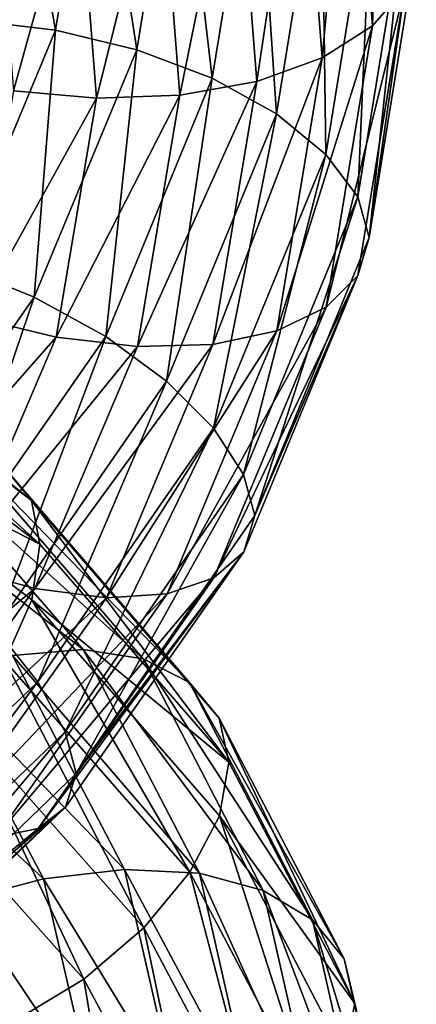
# Model space of a CAD drawing. Header units: metres. Extents: x -109 to 109, y -452 to 89.
# Tile 397 of 656: x 15.58 to 18.99, y -39.58 to -31.14. Entities that reach past the tile are written whole.
import ezdxf

# ---------------------------------------------------------------- set-up
doc = ezdxf.new("R2010")
doc.units = ezdxf.units.M
doc.layers.add('solid_K244270000C71_000_01', color=7, linetype='CONTINUOUS')

msp = doc.modelspace()

# ---------------------------------------------------------------- linework, layer by layer
at = {"layer": 'solid_K244270000C71_000_01'}
for points in [[(18.704645, -28.410086, 783.876282), (18.429583, -28.777712, 784.361328), (18.614979, -31.193216, 782.049744)], [(18.892805, -30.873549, 781.545044), (18.704645, -28.410086, 783.876282), (18.614979, -31.193216, 782.049744)], [(18.429583, -28.777712, 784.361328), (18.000923, -29.120237, 784.764954), (18.182005, -31.466011, 782.489441)], [(18.614979, -31.193216, 782.049744), (18.429583, -28.777712, 784.361328), (18.182005, -31.466011, 782.489441)], [(15.524088, -29.153465, 779.06665), (16.237547, -29.129566, 778.985474), (15.890332, -31.229744, 776.966064)], [(15.890332, -31.229744, 776.966064), (16.237547, -29.129566, 778.985474), (16.588787, -31.397312, 776.953796)], [(16.237547, -29.129566, 778.985474), (16.951263, -29.191666, 779.040649), (16.588787, -31.397312, 776.953796)], [(18.000923, -29.120237, 784.764954), (17.444248, -29.411232, 785.055359), (17.619732, -31.669825, 782.830322)], [(18.182005, -31.466011, 782.489441), (18.000923, -29.120237, 784.764954), (17.619732, -31.669825, 782.830322)], [(15.192129, -31.146584, 777.112854), (15.524088, -29.153465, 779.06665), (15.890332, -31.229744, 776.966064)], [(16.588787, -31.397312, 776.953796), (16.951263, -29.191666, 779.040649), (17.236912, -31.64015, 777.081482)], [(16.951263, -29.191666, 779.040649), (17.61355, -29.338484, 779.232849), (17.236912, -31.64015, 777.081482)], [(17.236912, -31.64015, 777.081482), (17.61355, -29.338484, 779.232849), (17.788298, -31.946747, 777.348206)], [(17.61355, -29.338484, 779.232849), (18.176985, -29.565622, 779.556946), (17.788298, -31.946747, 777.348206)], [(17.444248, -29.411232, 785.055359), (16.789326, -29.627445, 785.207031), (16.95822, -31.786171, 783.044128)], [(17.619732, -31.669825, 782.830322), (17.444248, -29.411232, 785.055359), (16.95822, -31.786171, 783.044128)], [(16.789326, -29.627445, 785.207031), (16.082973, -29.758945, 785.218323), (16.244761, -31.812031, 783.124695)], [(16.95822, -31.786171, 783.044128), (16.789326, -29.627445, 785.207031), (16.244761, -31.812031, 783.124695)], [(17.788298, -31.946747, 777.348206), (18.176985, -29.565622, 779.556946), (18.213402, -32.2948, 777.728882)], [(18.176985, -29.565622, 779.556946), (18.611378, -29.854954, 779.98468), (18.213402, -32.2948, 777.728882)], [(16.082973, -29.758945, 785.218323), (15.376364, -29.799505, 785.093811), (15.531044, -31.748602, 783.071045)], [(16.244761, -31.812031, 783.124695), (16.082973, -29.758945, 785.218323), (15.531044, -31.748602, 783.071045)], [(18.213402, -32.2948, 777.728882), (18.611378, -29.854954, 779.98468), (18.486931, -32.659222, 778.192627)], [(18.611378, -29.854954, 779.98468), (18.890882, -30.184748, 780.482117), (18.486931, -32.659222, 778.192627)], [(18.486931, -32.659222, 778.192627), (18.890882, -30.184748, 780.482117), (18.585421, -33.007984, 778.714233)], [(18.890882, -30.184748, 780.482117), (18.990185, -30.52058, 781.026245), (18.585421, -33.007984, 778.714233)], [(18.585421, -33.007984, 778.714233), (18.990185, -30.52058, 781.026245), (18.892805, -30.873549, 781.545044)], [(18.892805, -30.873549, 781.545044), (18.614979, -31.193216, 782.049744), (18.216927, -33.605568, 779.763672)], [(18.488813, -33.33371, 779.239685), (18.892805, -30.873549, 781.545044), (18.216927, -33.605568, 779.763672)], [(18.585421, -33.007984, 778.714233), (18.892805, -30.873549, 781.545044), (18.488813, -33.33371, 779.239685)], [(15.192129, -31.146584, 777.112854), (15.890332, -31.229744, 776.966064), (15.04736, -33.250725, 775.015991)], [(15.04736, -33.250725, 775.015991), (15.890332, -31.229744, 776.966064), (15.708763, -33.520241, 774.939453)], [(15.890332, -31.229744, 776.966064), (16.588787, -31.397312, 776.953796), (15.708763, -33.520241, 774.939453)], [(18.614979, -31.193216, 782.049744), (18.182005, -31.466011, 782.489441), (17.793211, -33.808804, 780.238831)], [(18.216927, -33.605568, 779.763672), (18.614979, -31.193216, 782.049744), (17.793211, -33.808804, 780.238831)], [(15.708763, -33.520241, 774.939453), (16.588787, -31.397312, 776.953796), (16.322504, -33.8559, 775.005554)], [(16.588787, -31.397312, 776.953796), (17.236912, -31.64015, 777.081482), (16.322504, -33.8559, 775.005554)], [(18.182005, -31.466011, 782.489441), (17.619732, -31.669825, 782.830322), (17.242962, -33.925621, 780.629333)], [(17.793211, -33.808804, 780.238831), (18.182005, -31.466011, 782.489441), (17.242962, -33.925621, 780.629333)], [(16.322504, -33.8559, 775.005554), (17.236912, -31.64015, 777.081482), (16.844641, -34.239315, 775.217529)], [(17.236912, -31.64015, 777.081482), (17.788298, -31.946747, 777.348206), (16.844641, -34.239315, 775.217529)], [(16.244761, -31.812031, 783.124695), (15.531044, -31.748602, 783.071045), (15.198937, -33.695438, 781.069519)], [(17.619732, -31.669825, 782.830322), (16.95822, -31.786171, 783.044128), (16.595594, -33.942291, 780.90448)], [(17.242962, -33.925621, 780.629333), (17.619732, -31.669825, 782.830322), (16.595594, -33.942291, 780.90448)], [(15.897392, -33.862694, 781.053223), (16.244761, -31.812031, 783.124695), (15.198937, -33.695438, 781.069519)], [(16.95822, -31.786171, 783.044128), (16.244761, -31.812031, 783.124695), (15.897392, -33.862694, 781.053223)], [(16.595594, -33.942291, 780.90448), (16.95822, -31.786171, 783.044128), (15.897392, -33.862694, 781.053223)], [(16.844641, -34.239315, 775.217529), (17.788298, -31.946747, 777.348206), (17.247192, -34.644142, 775.553345)], [(17.788298, -31.946747, 777.348206), (18.213402, -32.2948, 777.728882), (17.247192, -34.644142, 775.553345)], [(17.247192, -34.644142, 775.553345), (18.213402, -32.2948, 777.728882), (17.50621, -35.042053, 775.984863)], [(18.213402, -32.2948, 777.728882), (18.486931, -32.659222, 778.192627), (17.50621, -35.042053, 775.984863)], [(17.50621, -35.042053, 775.984863), (18.486931, -32.659222, 778.192627), (17.604464, -35.392025, 776.495422)], [(18.486931, -32.659222, 778.192627), (18.585421, -33.007984, 778.714233), (17.604464, -35.392025, 776.495422)], [(17.604464, -35.392025, 776.495422), (18.585421, -33.007984, 778.714233), (18.488813, -33.33371, 779.239685)], [(15.04736, -33.250725, 775.015991), (15.708763, -33.520241, 774.939453), (14.335468, -35.483147, 773.04425)], [(18.488813, -33.33371, 779.239685), (18.216927, -33.605568, 779.763672), (17.25053, -35.928394, 777.55896)], [(17.507994, -35.702744, 777.016602), (18.488813, -33.33371, 779.239685), (17.25053, -35.928394, 777.55896)], [(17.604464, -35.392025, 776.495422), (18.488813, -33.33371, 779.239685), (17.507994, -35.702744, 777.016602)], [(13.380829, -33.405235, 807.875488), (13.581782, -33.661064, 808.491089), (15.685268, -35.262287, 806.348511)], [(15.453192, -34.983467, 805.762512), (13.380829, -33.405235, 807.875488), (15.685268, -35.262287, 806.348511)], [(14.335468, -35.483147, 773.04425), (15.708763, -33.520241, 774.939453), (14.895555, -35.90546, 773.053711)], [(15.708763, -33.520241, 774.939453), (16.322504, -33.8559, 775.005554), (14.895555, -35.90546, 773.053711)], [(18.216927, -33.605568, 779.763672), (17.793211, -33.808804, 780.238831), (16.849293, -36.064396, 778.067871)], [(17.25053, -35.928394, 777.55896), (18.216927, -33.605568, 779.763672), (16.849293, -36.064396, 778.067871)], [(13.581782, -33.661064, 808.491089), (13.639384, -34.034561, 809.07019), (15.756269, -35.637329, 806.915222)], [(15.685268, -35.262287, 806.348511), (13.581782, -33.661064, 808.491089), (15.756269, -35.637329, 806.915222)], [(15.897392, -33.862694, 781.053223), (15.198937, -33.695438, 781.069519), (14.392643, -35.56823, 779.136047)], [(15.054046, -35.835861, 779.053101), (15.897392, -33.862694, 781.053223), (14.392643, -35.56823, 779.136047)], [(14.895555, -35.90546, 773.053711), (16.322504, -33.8559, 775.005554), (15.372045, -36.360584, 773.215271)], [(16.595594, -33.942291, 780.90448), (15.897392, -33.862694, 781.053223), (15.054046, -35.835861, 779.053101)], [(16.322504, -33.8559, 775.005554), (16.844641, -34.239315, 775.217529), (15.372045, -36.360584, 773.215271)], [(17.793211, -33.808804, 780.238831), (17.242962, -33.925621, 780.629333), (16.328234, -36.097115, 778.505737)], [(16.849293, -36.064396, 778.067871), (17.793211, -33.808804, 780.238831), (16.328234, -36.097115, 778.505737)], [(15.715209, -36.017422, 778.839294), (16.595594, -33.942291, 780.90448), (15.054046, -35.835861, 779.053101)], [(17.242962, -33.925621, 780.629333), (16.595594, -33.942291, 780.90448), (15.715209, -36.017422, 778.839294)], [(16.328234, -36.097115, 778.505737), (17.242962, -33.925621, 780.629333), (15.715209, -36.017422, 778.839294)], [(15.756269, -35.637329, 806.915222), (13.639384, -34.034561, 809.07019), (13.583165, -34.526638, 809.532227)], [(15.372045, -36.360584, 773.215271), (16.844641, -34.239315, 775.217529), (15.739406, -36.818401, 773.509705)], [(16.844641, -34.239315, 775.217529), (17.247192, -34.644142, 775.553345), (15.739406, -36.818401, 773.509705)], [(15.686865, -36.114418, 807.379333), (13.583165, -34.526638, 809.532227), (15.456182, -36.637829, 807.763672)], [(15.756269, -35.637329, 806.915222), (13.583165, -34.526638, 809.532227), (15.686865, -36.114418, 807.379333)], [(15.739406, -36.818401, 773.509705), (17.247192, -34.644142, 775.553345), (15.97578, -37.247551, 773.91156)], [(17.247192, -34.644142, 775.553345), (17.50621, -35.042053, 775.984863), (15.97578, -37.247551, 773.91156)], [(14.074785, -34.937397, 804.236511), (14.624687, -34.809242, 804.665955), (16.12822, -36.541859, 802.465393)], [(14.624687, -34.809242, 804.665955), (15.092512, -34.827381, 805.187378), (16.64414, -36.622967, 802.927795)], [(16.12822, -36.541859, 802.465393), (14.624687, -34.809242, 804.665955), (16.64414, -36.622967, 802.927795)], [(15.092512, -34.827381, 805.187378), (15.453192, -34.983467, 805.762512), (17.041901, -36.824997, 803.4552)], [(16.64414, -36.622967, 802.927795), (15.092512, -34.827381, 805.187378), (17.041901, -36.824997, 803.4552)], [(15.521783, -36.593315, 802.10321), (14.074785, -34.937397, 804.236511), (16.12822, -36.541859, 802.465393)], [(15.453192, -34.983467, 805.762512), (15.685268, -35.262287, 806.348511), (17.297836, -37.13015, 804.007935)], [(17.041901, -36.824997, 803.4552), (15.453192, -34.983467, 805.762512), (17.297836, -37.13015, 804.007935)], [(15.97578, -37.247551, 773.91156), (17.50621, -35.042053, 775.984863), (16.068947, -37.605087, 774.406067)], [(17.50621, -35.042053, 775.984863), (17.604464, -35.392025, 776.495422), (16.068947, -37.605087, 774.406067)], [(15.685268, -35.262287, 806.348511), (15.756269, -35.637329, 806.915222), (17.380156, -37.507805, 804.560181)], [(17.297836, -37.13015, 804.007935), (15.685268, -35.262287, 806.348511), (17.380156, -37.507805, 804.560181)], [(16.068947, -37.605087, 774.406067), (17.604464, -35.392025, 776.495422), (17.507994, -35.702744, 777.016602)], [(17.380156, -37.507805, 804.560181), (15.756269, -35.637329, 806.915222), (15.686865, -36.114418, 807.379333)], [(17.507994, -35.702744, 777.016602), (17.25053, -35.928394, 777.55896), (15.742451, -38.077747, 775.488403)], [(15.977407, -37.895283, 774.929199), (17.507994, -35.702744, 777.016602), (15.742451, -38.077747, 775.488403)], [(16.068947, -37.605087, 774.406067), (17.507994, -35.702744, 777.016602), (15.977407, -37.895283, 774.929199)], [(15.715209, -36.017422, 778.839294), (15.054046, -35.835861, 779.053101), (13.737988, -37.658562, 777.170837)], [(17.25053, -35.928394, 777.55896), (16.849293, -36.064396, 778.067871), (15.376291, -38.150921, 776.02832)], [(15.742451, -38.077747, 775.488403), (17.25053, -35.928394, 777.55896), (15.376291, -38.150921, 776.02832)], [(14.341352, -37.935356, 776.897095), (15.715209, -36.017422, 778.839294), (13.737988, -37.658562, 777.170837)], [(16.328234, -36.097115, 778.505737), (15.715209, -36.017422, 778.839294), (14.341352, -37.935356, 776.897095)], [(14.900784, -38.105068, 776.509766), (16.328234, -36.097115, 778.505737), (14.341352, -37.935356, 776.897095)], [(16.849293, -36.064396, 778.067871), (16.328234, -36.097115, 778.505737), (14.900784, -38.105068, 776.509766)], [(15.376291, -38.150921, 776.02832), (16.849293, -36.064396, 778.067871), (14.900784, -38.105068, 776.509766)], [(15.686865, -36.114418, 807.379333), (15.456182, -36.637829, 807.763672), (17.045198, -38.451172, 805.433472)], [(17.299597, -37.967606, 805.026794), (15.686865, -36.114418, 807.379333), (17.045198, -38.451172, 805.433472)], [(17.380156, -37.507805, 804.560181), (15.686865, -36.114418, 807.379333), (17.299597, -37.967606, 805.026794)], [(15.372045, -36.360584, 773.215271), (15.739406, -36.818401, 773.509705), (13.741095, -38.740086, 771.643982)], [(15.521783, -36.593315, 802.10321), (16.12822, -36.541859, 802.465393), (17.127552, -38.459686, 800.137573)], [(16.12822, -36.541859, 802.465393), (16.64414, -36.622967, 802.927795), (17.675442, -38.609383, 800.536438)], [(17.127552, -38.459686, 800.137573), (16.12822, -36.541859, 802.465393), (17.675442, -38.609383, 800.536438)], [(14.868253, -36.765991, 801.858582), (15.521783, -36.593315, 802.10321), (16.483541, -38.427681, 799.847595)], [(15.456182, -36.637829, 807.763672), (15.096681, -37.173813, 808.025635), (16.648737, -38.930119, 805.734375)], [(17.045198, -38.451172, 805.433472), (15.456182, -36.637829, 807.763672), (16.648737, -38.930119, 805.734375)], [(16.483541, -38.427681, 799.847595), (15.521783, -36.593315, 802.10321), (17.127552, -38.459686, 800.137573)], [(16.64414, -36.622967, 802.927795), (17.041901, -36.824997, 803.4552), (18.097847, -38.861538, 801.012573)], [(17.675442, -38.609383, 800.536438), (16.64414, -36.622967, 802.927795), (18.097847, -38.861538, 801.012573)], [(13.741095, -38.740086, 771.643982), (15.739406, -36.818401, 773.509705), (13.947458, -39.197201, 772.019531)], [(15.739406, -36.818401, 773.509705), (15.97578, -37.247551, 773.91156), (13.947458, -39.197201, 772.019531)], [(14.214959, -37.043053, 801.744141), (14.868253, -36.765991, 801.858582), (15.789516, -38.508251, 799.679016)], [(15.789516, -38.508251, 799.679016), (14.868253, -36.765991, 801.858582), (16.483541, -38.427681, 799.847595)], [(17.041901, -36.824997, 803.4552), (17.297836, -37.13015, 804.007935), (18.369642, -39.195518, 801.529419)], [(18.097847, -38.861538, 801.012573), (17.041901, -36.824997, 803.4552), (18.369642, -39.195518, 801.529419)], [(15.095744, -38.691486, 799.63916), (14.214959, -37.043053, 801.744141), (15.789516, -38.508251, 799.679016)], [(17.297836, -37.13015, 804.007935), (17.380156, -37.507805, 804.560181), (18.461489, -39.578529, 802.063354)], [(18.369642, -39.195518, 801.529419), (17.297836, -37.13015, 804.007935), (18.461489, -39.578529, 802.063354)], [(15.096681, -37.173813, 808.025635), (14.62982, -37.683189, 808.142273), (16.133881, -39.368835, 805.904358)], [(16.648737, -38.930119, 805.734375), (15.096681, -37.173813, 808.025635), (16.133881, -39.368835, 805.904358)], [(13.947458, -39.197201, 772.019531), (15.97578, -37.247551, 773.91156), (14.02994, -39.564186, 772.497437)], [(15.97578, -37.247551, 773.91156), (16.068947, -37.605087, 774.406067), (14.02994, -39.564186, 772.497437)], [(18.461489, -39.578529, 802.063354), (17.380156, -37.507805, 804.560181), (17.299597, -37.967606, 805.026794)], [(14.02994, -39.564186, 772.497437), (16.068947, -37.605087, 774.406067), (15.977407, -37.895283, 774.929199)], [(16.133881, -39.368835, 805.904358), (14.62982, -37.683189, 808.142273), (15.528153, -39.734978, 805.925049)], [(15.977407, -37.895283, 774.929199), (15.742451, -38.077747, 775.488403), (13.743753, -39.976692, 773.598755)], [(13.948878, -39.833103, 773.024658), (15.977407, -37.895283, 774.929199), (13.743753, -39.976692, 773.598755)], [(14.02994, -39.564186, 772.497437), (15.977407, -37.895283, 774.929199), (13.948878, -39.833103, 773.024658)], [(17.299597, -37.967606, 805.026794), (17.045198, -38.451172, 805.433472), (18.101349, -40.45787, 802.965515)], [(18.371511, -40.017433, 802.534973), (17.299597, -37.967606, 805.026794), (18.101349, -40.45787, 802.965515)], [(18.461489, -39.578529, 802.063354), (17.299597, -37.967606, 805.026794), (18.371511, -40.017433, 802.534973)], [(15.742451, -38.077747, 775.488403), (15.376291, -38.150921, 776.02832), (13.424082, -39.993359, 774.166138)], [(13.743753, -39.976692, 773.598755), (15.742451, -38.077747, 775.488403), (13.424082, -39.993359, 774.166138)], [(15.095744, -38.691486, 799.63916), (15.789516, -38.508251, 799.679016), (16.216171, -40.355907, 797.436584)], [(15.789516, -38.508251, 799.679016), (16.483541, -38.427681, 799.847595), (16.928949, -40.371979, 797.526489)], [(16.216171, -40.355907, 797.436584), (15.789516, -38.508251, 799.679016), (16.928949, -40.371979, 797.526489)], [(16.483541, -38.427681, 799.847595), (17.127552, -38.459686, 800.137573), (17.590364, -40.491608, 797.741577)], [(16.928949, -40.371979, 797.526489), (16.483541, -38.427681, 799.847595), (17.590364, -40.491608, 797.741577)], [(17.045198, -38.451172, 805.433472), (16.648737, -38.930119, 805.734375), (17.680323, -40.874969, 803.308105)], [(18.101349, -40.45787, 802.965515), (17.045198, -38.451172, 805.433472), (17.680323, -40.874969, 803.308105)], [(17.127552, -38.459686, 800.137573), (17.675442, -38.609383, 800.536438), (18.153057, -40.713356, 798.074585)], [(17.590364, -40.491608, 797.741577), (17.127552, -38.459686, 800.137573), (18.153057, -40.713356, 798.074585)], [(17.675442, -38.609383, 800.536438), (18.097847, -38.861538, 801.012573), (18.586878, -41.018223, 798.497437)], [(18.153057, -40.713356, 798.074585), (17.675442, -38.609383, 800.536438), (18.586878, -41.018223, 798.497437)], [(15.503653, -40.440716, 797.473999), (15.095744, -38.691486, 799.63916), (16.216171, -40.355907, 797.436584)], [(16.648737, -38.930119, 805.734375), (16.133881, -39.368835, 805.904358), (17.133564, -41.236973, 803.535217)], [(17.680323, -40.874969, 803.308105), (16.648737, -38.930119, 805.734375), (17.133564, -41.236973, 803.535217)], [(18.097847, -38.861538, 801.012573), (18.369642, -39.195518, 801.529419), (18.866014, -41.382599, 798.97699)], [(18.586878, -41.018223, 798.497437), (18.097847, -38.861538, 801.012573), (18.866014, -41.382599, 798.97699)], [(18.369642, -39.195518, 801.529419), (18.461489, -39.578529, 802.063354), (18.963657, -41.771263, 799.492188)], [(18.866014, -41.382599, 798.97699), (18.369642, -39.195518, 801.529419), (18.963657, -41.771263, 799.492188)], [(16.133881, -39.368835, 805.904358), (15.528153, -39.734978, 805.925049), (16.490305, -41.515759, 803.625427)], [(17.133564, -41.236973, 803.535217), (16.133881, -39.368835, 805.904358), (16.490305, -41.515759, 803.625427)], [(18.963657, -41.771263, 799.492188), (18.461489, -39.578529, 802.063354), (18.371511, -40.017433, 802.534973)]]:
    msp.add_3dface(points, dxfattribs=at)

doc.saveas('drawing.dxf')
